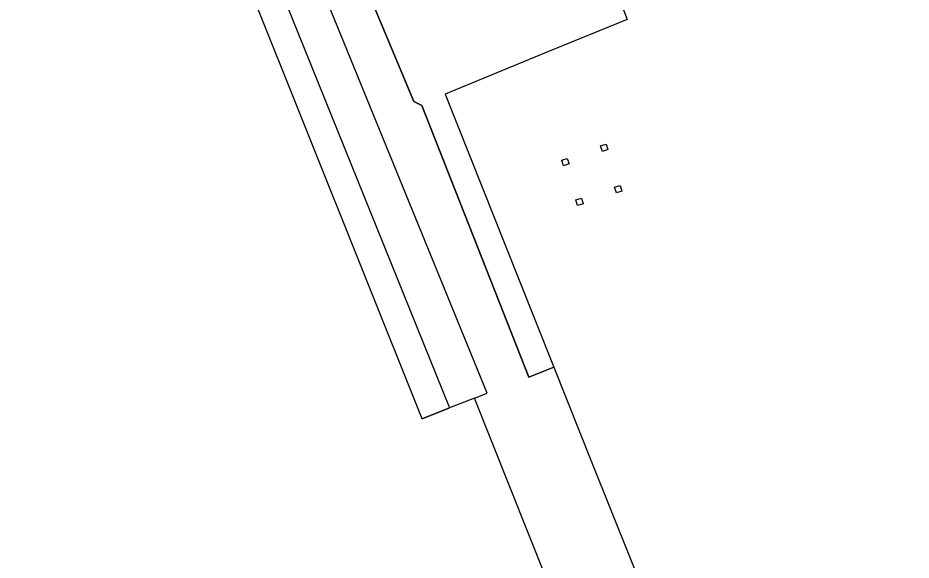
# Model space of a CAD drawing. Extents: x 162990 to 165007, y 383433 to 384336.
# Drawn here: x 164752.3 to 164874.8, y 384132.1 to 384206.4 of the extents above; entities that cross this region are included whole.
import ezdxf

# ---------------------------------------------------------------- set-up
doc = ezdxf.new("R2010")
doc.units = 0
for name, color, linetype in [('IMGEO_Grasland_overig', 7, 'Continuous'), ('IMGEO_Groenvoorziening', 7, 'Continuous'), ('IMGEO_Hek', 7, 'Continuous'), ('IMGEO_Hoogspanningsmast', 7, 'Continuous'), ('IMGEO_Loofbos', 7, 'Continuous')]:
    doc.layers.add(name, color=color, linetype=linetype)

msp = doc.modelspace()

# ---------------------------------------------------------------- linework, layer by layer
at = {"layer": 'IMGEO_Grasland_overig'}
for points in [[(164811.53, 384152.92), (164807.78, 384151.44), (164752.33, 384289.84)], [(164755.75, 384290.93), (164811.53, 384152.92)]]:
    msp.add_lwpolyline(points, dxfattribs=at)
at = {"layer": 'IMGEO_Groenvoorziening'}
for points in [[(164814.96, 384154.28), (164816.67, 384154.95), (164760.56, 384292.35)], [(164825.81, 384158.53), (164830.98, 384145.54), (164839.14, 384125.18), (164874.8, 384034.61)], [(164814.96, 384154.28), (164811.53, 384152.92)], [(164839.44, 384092.81), (164814.96, 384154.28)]]:
    msp.add_lwpolyline(points, dxfattribs=at)
at = {"layer": 'IMGEO_Hek'}
for points in [[(164766.87, 384294.2), (164778.28, 384262.58), (164785.86, 384246.81), (164797.2, 384217.45), (164806.63, 384194.91), (164807.71, 384194.36), (164822.39, 384157.12), (164825.81, 384158.53)], [(164814.96, 384154.28), (164816.67, 384154.95), (164760.56, 384292.35)], [(164807.78, 384151.44), (164811.53, 384152.92)]]:
    msp.add_lwpolyline(points, dxfattribs=at)
at = {"layer": 'IMGEO_Hoogspanningsmast'}
for points in [[(164833.23, 384188.34), (164832.47, 384188.09), (164832.22, 384188.85), (164832.99, 384189.07), (164833.23, 384188.34)], [(164827.91, 384186.36), (164827.15, 384186.12), (164826.9, 384186.88), (164827.66, 384187.13), (164827.91, 384186.36)], [(164835.16, 384182.65), (164834.4, 384182.41), (164834.15, 384183.17), (164834.92, 384183.41), (164835.16, 384182.65)], [(164829.83, 384180.92), (164829.07, 384180.68), (164828.83, 384181.44), (164829.59, 384181.68), (164829.83, 384180.92)]]:
    msp.add_lwpolyline(points, dxfattribs=at)
at = {"layer": 'IMGEO_Loofbos'}
for points in [[(164799.39, 384302.26), (164835.86, 384206.16), (164824.54, 384201.53), (164810.91, 384195.95), (164821.08, 384170.42), (164825.81, 384158.53)], [(164825.81, 384158.53), (164822.39, 384157.12), (164807.71, 384194.36), (164806.63, 384194.91), (164797.2, 384217.45), (164785.86, 384246.81), (164778.28, 384262.58), (164766.87, 384294.2)]]:
    msp.add_lwpolyline(points, dxfattribs=at)

doc.saveas('drawing.dxf')
